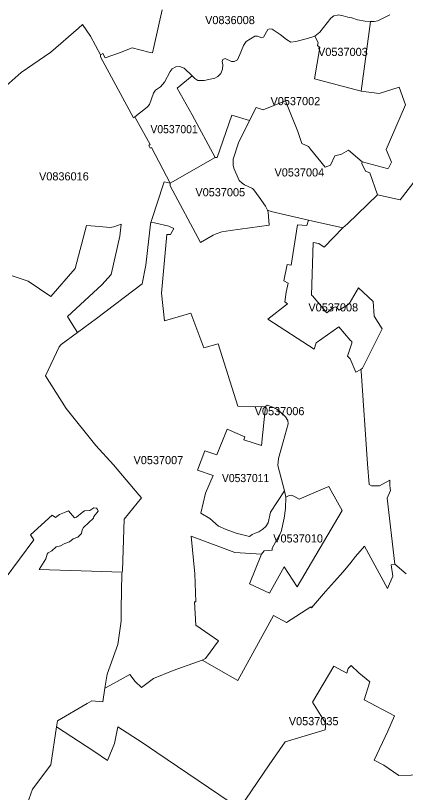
# Model space of a CAD drawing. Extents: x 369010 to 735936, y 6377141 to 6616555.
# Drawn here: x 582550 to 587334, y 6509510 to 6519054 of the extents above; entities that cross this region are included whole.
import ezdxf
from ezdxf.enums import TextEntityAlignment as Align

# ---------------------------------------------------------------- set-up
doc = ezdxf.new("R2010")
doc.units = 0
doc.header["$LTSCALE"] = 40
doc.layers.add('3', color=7, linetype='Continuous', lineweight=13)
doc.layers.add('4', color=7, linetype='Continuous')

msp = doc.modelspace()

# ---------------------------------------------------------------- linework, layer by layer
at = {"layer": '3'}
for points in [[(584349.61, 6519123.39), (584252.62, 6518684.14), (584232.43, 6518594.11), (584201.32, 6518601.39), (584073.05, 6518633.83), (583980.37, 6518655.51), (583826.12, 6518596.43), (583650.19, 6518535.36), (583619.74, 6518588.32), (583594.25, 6518570.28), (583593.92, 6518546.11), (583997.58, 6517797.54), (584016.45, 6517803.33), (584012.81, 6517810.94), (584165.9, 6517928.95), (584193.87, 6517960.39), (584241.2, 6518101.4), (584268.84, 6518135.83), (584330.41, 6518176.05), (584376.25, 6518235.63), (584448.58, 6518366.21), (584472.25, 6518400.47), (584515.28, 6518425.79), (584561.29, 6518427.12), (584617.72, 6518407.75), (584717.03, 6518312.59), (584750.29, 6518280.81), (584787.04, 6518257.31), (584863.5, 6518257.81), (584996.56, 6518283.96), (585030.82, 6518303.98), (585068.72, 6518341.88), (585090.9, 6518395.84), (585092.89, 6518447.64), (585085.27, 6518489.84), (585093.88, 6518515.5), (585122.18, 6518524.27), (585197.65, 6518488.35), (585233.4, 6518488.68), (585273.45, 6518509.7), (585312.51, 6518604.7), (585347.43, 6518686.96), (585377.55, 6518733.96), (585484.8, 6518800.82), (585517.74, 6518802.31), (585572.02, 6518779.97), (585592.54, 6518788.74), (585643.85, 6518881.76), (585667.52, 6518888.87), (585698.63, 6518884.9), (585797.27, 6518820.68), (585872.41, 6518761.1), (585929.51, 6518727.84), (585986.94, 6518735.95), (586131.76, 6518773.52), (586223.94, 6518798.51), (586284.52, 6518850.97), (586417.58, 6519020.45), (586454.82, 6519048.42), (586501.16, 6519060.33)], [(586508.77, 6519062.32), (586570.01, 6519051.23), (586627.61, 6519032.53), (586676.1, 6519026.41), (586746.27, 6519000.26), (586838.79, 6518983.04), (586905.49, 6518981.39), (586949.01, 6518980.4), (586993.53, 6518990.49), (587069.34, 6519023.92), (587143.15, 6519062.32)], [(587143.15, 6519062.32), (587069.34, 6519023.92), (586993.53, 6518990.49), (586949.01, 6518980.4), (586905.49, 6518981.39), (586791.12, 6518125.4), (587012.73, 6518097.76), (587254.87, 6518173.23), (587333.15, 6517956.75), (587096.97, 6517406.95), (587160.69, 6517251.38), (587126.6, 6517180.37), (587110.22, 6517173.75), (586802.71, 6517258.33), (586799.9, 6517234.33), (586843.92, 6517140.49), (586898.54, 6517123.28), (586992.38, 6516849.53), (587270.42, 6516789.12), (587563.03, 6517172.6)], [(582507.71, 6515858.16), (582706.82, 6515790.14), (582983.54, 6515601.8), (583281.61, 6515946.05), (583421.3, 6516474.17), (583581.34, 6516460.6), (583705.8, 6516448.52), (583756.44, 6516458.78), (583844.99, 6516489.4), (583827.94, 6516344.58), (583722.35, 6515872.73), (583608.32, 6515746.61), (583189.26, 6515354.7), (583252.32, 6515250.76), (583312.23, 6515160.23), (583543.11, 6515331.2), (584102.68, 6515757.04), (584149.85, 6515986.43), (584204.3, 6516490.39), (584211.91, 6516513.39), (584215.88, 6516525.48), (584224.16, 6516549.14), (584363.35, 6516985.91), (584374.6, 6517009.57), (584445.44, 6516996.67), (584218.03, 6517432.93), (584202.64, 6517424.99), (584184.77, 6517456.77), (584201.15, 6517468.02), (584016.45, 6517803.33), (583997.58, 6517797.54), (583593.92, 6518546.11), (583594.25, 6518570.28), (583468.47, 6518800.99), (583373.63, 6518942), (583322.16, 6518898.97), (582981.88, 6518604.7), (582621.08, 6518355.45), (582360.08, 6518123.75)], [(587563.03, 6517172.6), (587270.42, 6516789.12), (586992.38, 6516849.53)], [(585082.63, 6516395.22), (585010.13, 6516371.56), (584976.04, 6516355.17), (584817.65, 6516267.79), (584445.27, 6516963.07), (584445.44, 6516996.67), (584374.6, 6517009.57), (584363.35, 6516985.91), (584224.16, 6516549.14), (584215.88, 6516525.48), (584211.91, 6516513.39)], [(586992.38, 6516849.53), (586624.13, 6516493.04), (586567.2, 6516444.87), (586338.47, 6516210.19), (586271.77, 6516251.57), (586199.94, 6516264.97), (586180.74, 6515619.01), (586194.81, 6515608.58), (586369.92, 6515402.37), (586448.36, 6515469.06), (586477.99, 6515473.53), (586521.02, 6515434.31), (586644.65, 6515511.27), (586756.7, 6515707.89), (586936.6, 6515542.22), (586949.01, 6515361.32), (587047.65, 6515206.24), (586805.69, 6514720.16), (586784.67, 6514705.1), (586791.62, 6514686.06), (586868.91, 6513546.73), (586887.61, 6513292.02), (586918.23, 6513276.8), (587016.87, 6513277.62), (587142.16, 6513345.65), (587140.34, 6513288.22), (587146.96, 6513240.39), (587150.93, 6513217.88), (587108.56, 6513123.04), (587202.57, 6512316.21), (587343.24, 6512196.22)], [(584211.91, 6516513.39), (584256.6, 6516507.6), (584430.87, 6516466.22), (584490.95, 6516438.09), (584452.06, 6516362.62), (584406.05, 6516366.09), (584339.02, 6515641.52), (584377.91, 6515301.74), (584699.48, 6515395.91), (584860.68, 6514972.22), (585035.13, 6515022.86), (585276.1, 6514256.58), (585615.22, 6514251.95), (585638.88, 6514267.17), (585707.24, 6514241.35), (585755.4, 6514220), (585789.66, 6514194.19), (585861.49, 6514123.52), (585892.11, 6514080.98), (585893.26, 6514036.3), (585834.18, 6513816.34), (585776.42, 6513610.29), (585766.98, 6513525.38), (585850.4, 6513215.23), (585865.96, 6513136.12), (585906.5, 6513159.46), (585930.01, 6513161.11), (585963.93, 6513149.03), (586029.47, 6513114.11), (586267.3, 6513214.57), (586392.09, 6513266.54), (586422.71, 6513215.73), (586556.6, 6512973.59), (586005.14, 6512035.52), (585846.26, 6512280.3), (585666.52, 6511957.9), (585418.76, 6512071.27), (585569.04, 6512437.69), (585239.36, 6512458.21), (584702.79, 6512656.65), (584748.14, 6512195.23), (584760.39, 6511849.99), (584744.17, 6511849.99), (584760.39, 6511566.64), (585041.08, 6511371.85), (584880.38, 6511154.37), (584838.18, 6511136.67), (585276.93, 6510883.44), (585716.17, 6511683.16), (585872.58, 6511598.09), (586171.31, 6511789.25), (586180.25, 6511777.17), (586353.37, 6511977.26), (586465.08, 6512102.05), (586563.89, 6512217.08), (586649.78, 6512319.03), (586720.95, 6512406.58), (586831.84, 6512535.84), (587114.68, 6512014.99), (587177.24, 6512164.94), (587157.71, 6512304.46), (587202.57, 6512316.21), (587108.56, 6513123.04), (587150.93, 6513217.88), (587146.96, 6513240.39), (587140.34, 6513288.22), (587142.16, 6513345.65), (587016.87, 6513277.62), (586918.23, 6513276.8), (586887.61, 6513292.02), (586868.91, 6513546.73), (586791.62, 6514686.06), (586784.67, 6514705.1), (586724.43, 6514671.5), (586654.25, 6514837.5), (586623.96, 6514870.77), (586660.21, 6514979.67), (586674.61, 6515030.48), (586674.61, 6515048.68), (586657.23, 6515067.55), (586516.72, 6515231.23), (586237.84, 6515031.47), (586214.18, 6514955.17), (585643.52, 6515322.1), (585887.8, 6515514.25), (585853.05, 6515537.25), (585868.44, 6515654.92), (585892.93, 6515765.81), (585841.13, 6515793.12), (585881.84, 6515995.2), (585932.99, 6515987.92), (586010.61, 6516484.43), (586122.98, 6516476.65), (586144.17, 6516541.69), (585688.04, 6516644.64), (585642.53, 6516663.84), (585651.3, 6516640.17), (585659.9, 6516477.98), (585187.72, 6516414.42), (585082.63, 6516395.22)], [(583384.72, 6512765.72), (583368.83, 6512736.92), (583357.74, 6512689.42), (583313.22, 6512647.88), (583256.45, 6512624.55), (583211.77, 6512590.12), (583153.35, 6512566.95), (583100.22, 6512539.97), (583050.07, 6512526.07), (582994.3, 6512479.56), (582951.43, 6512455.4), (582938.52, 6512436.7), (582921.64, 6512380.92), (582841.7, 6512250.67), (583483.36, 6512226.51), (583857.73, 6512214.1), (583862.53, 6512232.14), (583867.99, 6512360.9), (583884.87, 6512866.51), (584093.9, 6513129.17), (584063.12, 6513166.9), (583752.64, 6513534.82), (583535.99, 6513773.97), (583171.72, 6514226.79), (582916.18, 6514625.82), (583086.98, 6514984.8), (583111.14, 6515011.11), (583312.23, 6515160.23), (583252.32, 6515250.76), (583189.26, 6515354.7), (583608.32, 6515746.61), (583722.35, 6515872.73), (583827.94, 6516344.58), (583844.99, 6516489.4), (583756.44, 6516458.78), (583705.8, 6516448.52), (583581.34, 6516460.6), (583421.3, 6516474.17), (583281.61, 6515946.05), (582983.54, 6515601.8), (582706.82, 6515790.14), (582507.71, 6515858.16)], [(582655.34, 6509264.48), (582760.11, 6509551.47), (582981.39, 6509849.54), (583052.39, 6510313.94), (583063.97, 6510390.08), (583430.4, 6510603.74), (583484.68, 6510634.86), (583621.06, 6510623.77), (583647.37, 6510790.76), (583674.68, 6510963.71), (583806.26, 6511326), (583839.69, 6511558.37), (583846.15, 6511619.27), (583847.14, 6511768.56), (583853.43, 6512198.21), (583857.73, 6512214.1), (583483.36, 6512226.51), (582841.7, 6512250.67), (582921.64, 6512380.92), (582938.52, 6512436.7), (582951.43, 6512455.4), (582994.3, 6512479.56), (583050.07, 6512526.07), (583100.22, 6512539.97), (583153.35, 6512566.95), (583211.77, 6512590.12), (583256.45, 6512624.55), (583313.22, 6512647.88), (583357.74, 6512689.42), (583368.83, 6512736.92), (583384.72, 6512765.72), (583506.53, 6512880.08), (583509.34, 6512898.79), (583562.31, 6512964.82), (583557.67, 6512986.17), (583541.78, 6513001.07), (583509.34, 6513005.7), (583461.02, 6512972.27), (583394.98, 6512970.28), (583366.35, 6512949.93), (583296.67, 6512891.17), (583273.34, 6512883.73), (583199.85, 6512967.47), (583149.7, 6512950.75), (583090.12, 6512924.77), (583041.8, 6512887.53), (583000.92, 6512914.51), (582733.63, 6512673.2), (582773.51, 6512612.63), (582422.15, 6512136.47)], [(582422.15, 6512136.47), (582773.51, 6512612.63), (582733.63, 6512673.2), (583000.92, 6512914.51), (583041.8, 6512887.53), (583090.12, 6512924.77), (583149.7, 6512950.75), (583199.85, 6512967.47), (583273.34, 6512883.73), (583296.67, 6512891.17), (583366.35, 6512949.93), (583394.98, 6512970.28), (583461.02, 6512972.27), (583509.34, 6513005.7), (583541.78, 6513001.07), (583557.67, 6512986.17), (583562.31, 6512964.82), (583509.34, 6512898.79), (583506.53, 6512880.08), (583384.72, 6512765.72)], [(587343.24, 6512196.22), (587202.57, 6512316.21), (587157.71, 6512304.46), (587177.24, 6512164.94), (587114.68, 6512014.99), (586831.84, 6512535.84), (586720.95, 6512406.58), (586649.78, 6512319.03), (586563.89, 6512217.08), (586465.08, 6512102.05), (586353.37, 6511977.26), (586180.25, 6511777.17), (586171.31, 6511789.25), (585872.58, 6511598.09), (585716.17, 6511683.16), (585276.93, 6510883.44), (584838.18, 6511136.67), (584482.67, 6511007.24), (584243.02, 6510911.75), (584097.21, 6510797.38), (584016.12, 6510873.68), (583950.74, 6510960.9), (583716.39, 6510826.01), (583647.37, 6510790.76), (583621.06, 6510623.77), (583484.68, 6510634.86), (583430.4, 6510603.74), (583063.97, 6510390.08), (583052.39, 6510313.94), (583509.34, 6510017.2), (583679.32, 6509904.16), (583765.38, 6510111.53), (583804.77, 6510316.76), (584104.99, 6510121.96), (584282.25, 6510000.65), (585299.1, 6509311.65), (585661.23, 6509848.38), (585857.18, 6510131.39), (586347.74, 6510279.19), (586356.18, 6510356.98), (586194.48, 6510619.3), (586453.16, 6511060.37), (586612.71, 6510975.46), (586632.41, 6511032.4), (586668.65, 6511068.64), (586763.65, 6510979.44), (586897.38, 6510868.88), (586828.53, 6510646.77), (587201.24, 6510452.47), (587115.68, 6510260.98), (586951.17, 6509905.48), (587067.35, 6509843.25), (587254.04, 6509716.31), (587556.91, 6509724.59)], [(587556.91, 6509724.59), (587254.04, 6509716.31), (587067.35, 6509843.25), (586951.17, 6509905.48), (587115.68, 6510260.98), (587201.24, 6510452.47), (586828.53, 6510646.77), (586897.38, 6510868.88), (586763.65, 6510979.44), (586668.65, 6511068.64), (586632.41, 6511032.4), (586612.71, 6510975.46), (586453.16, 6511060.37), (586194.48, 6510619.3), (586356.18, 6510356.98), (586347.74, 6510279.19), (585857.18, 6510131.39), (585661.23, 6509848.38), (585299.1, 6509311.65), (584282.25, 6510000.65), (584104.99, 6510121.96), (583804.77, 6510316.76), (583765.38, 6510111.53), (583679.32, 6509904.16), (583509.34, 6510017.2), (583052.39, 6510313.94), (582981.39, 6509849.54), (582760.11, 6509551.47), (582655.34, 6509264.48)]]:
    msp.add_lwpolyline(points, dxfattribs=at)
for points in [[(586501.16, 6519060.33), (586454.82, 6519048.42), (586417.58, 6519020.45), (586284.52, 6518850.97), (586223.94, 6518798.51), (586263.99, 6518724.69), (586255.22, 6518685.47), (586283.36, 6518660.31), (586217.32, 6518277.83), (586791.12, 6518125.4), (586905.49, 6518981.39), (586838.79, 6518983.04), (586746.27, 6519000.26), (586676.1, 6519026.41), (586627.61, 6519032.53), (586570.01, 6519051.23), (586508.77, 6519062.32)], [(584717.03, 6518312.59), (584533.48, 6518163.3), (584715.54, 6517836.1), (584999.05, 6517311.12), (585022.71, 6517308.81), (585204.93, 6517828.49), (585419.59, 6517763.45), (585501.85, 6517926.14), (585586.25, 6517893.53), (585863.14, 6518004.58), (585917.92, 6517861.09), (586014.25, 6517627.73), (586061.58, 6517481.92), (586145.99, 6517443.36), (586167.84, 6517413.9), (586346.91, 6517191.79), (586415.1, 6517216.29), (586465.41, 6517328.83), (586548.33, 6517348.86), (586636.05, 6517401.16), (586802.71, 6517258.33), (587110.22, 6517173.75), (587126.6, 6517180.37), (587160.69, 6517251.38), (587096.97, 6517406.95), (587333.15, 6517956.75), (587254.87, 6518173.23), (587012.73, 6518097.76), (586791.12, 6518125.4), (586217.32, 6518277.83), (586283.36, 6518660.31), (586255.22, 6518685.47), (586263.99, 6518724.69), (586223.94, 6518798.51), (586131.76, 6518773.52), (585986.94, 6518735.95), (585929.51, 6518727.84), (585872.41, 6518761.1), (585797.27, 6518820.68), (585698.63, 6518884.9), (585667.52, 6518888.87), (585643.85, 6518881.76), (585592.54, 6518788.74), (585572.02, 6518779.97), (585517.74, 6518802.31), (585484.8, 6518800.82), (585377.55, 6518733.96), (585347.43, 6518686.96), (585312.51, 6518604.7), (585273.45, 6518509.7), (585233.4, 6518488.68), (585197.65, 6518488.35), (585122.18, 6518524.27), (585093.88, 6518515.5), (585085.27, 6518489.84), (585092.89, 6518447.64), (585090.9, 6518395.84), (585068.72, 6518341.88), (585030.82, 6518303.98), (584996.56, 6518283.96), (584863.5, 6518257.81), (584787.04, 6518257.31), (584750.29, 6518280.81)], [(584016.45, 6517803.33), (584201.15, 6517468.02), (584184.77, 6517456.77), (584202.64, 6517424.99), (584218.03, 6517432.93), (584445.44, 6516996.67), (584999.05, 6517311.12), (584715.54, 6517836.1), (584533.48, 6518163.3), (584717.03, 6518312.59), (584617.72, 6518407.75), (584561.29, 6518427.12), (584515.28, 6518425.79), (584472.25, 6518400.47), (584448.58, 6518366.21), (584376.25, 6518235.63), (584330.41, 6518176.05), (584268.84, 6518135.83), (584241.2, 6518101.4), (584193.87, 6517960.39), (584165.9, 6517928.95), (584012.81, 6517810.94)], [(585419.59, 6517763.45), (585286.53, 6517488.87), (585220.66, 6517291.43), (585218.5, 6517217.45), (585227.28, 6517178.22), (585293.97, 6517027.95), (585328.73, 6516993.02), (585358.36, 6516975.98), (585455.34, 6516928.64), (585474.54, 6516913.42), (585537.43, 6516823.88), (585618.03, 6516712.83), (585642.53, 6516663.84), (585688.04, 6516644.64), (586144.17, 6516541.69), (586567.2, 6516444.87), (586624.13, 6516493.04), (586992.38, 6516849.53), (586898.54, 6517123.28), (586843.92, 6517140.49), (586799.9, 6517234.33), (586802.71, 6517258.33), (586636.05, 6517401.16), (586548.33, 6517348.86), (586465.41, 6517328.83), (586415.1, 6517216.29), (586346.91, 6517191.79), (586167.84, 6517413.9), (586145.99, 6517443.36), (586061.58, 6517481.92), (586014.25, 6517627.73), (585917.92, 6517861.09), (585863.14, 6518004.58), (585586.25, 6517893.53), (585501.85, 6517926.14)], [(584999.05, 6517311.12), (584445.44, 6516996.67), (584445.27, 6516963.07), (584817.65, 6516267.79), (584976.04, 6516355.17), (585010.13, 6516371.56), (585082.63, 6516395.22), (585187.72, 6516414.42), (585659.9, 6516477.98), (585651.3, 6516640.17), (585642.53, 6516663.84), (585618.03, 6516712.83), (585537.43, 6516823.88), (585474.54, 6516913.42), (585455.34, 6516928.64), (585358.36, 6516975.98), (585328.73, 6516993.02), (585293.97, 6517027.95), (585227.28, 6517178.22), (585218.5, 6517217.45), (585220.66, 6517291.43), (585286.53, 6517488.87), (585419.59, 6517763.45), (585204.93, 6517828.49), (585022.71, 6517308.81)], [(586144.17, 6516541.69), (586122.98, 6516476.65), (586010.61, 6516484.43), (585932.99, 6515987.92), (585881.84, 6515995.2), (585841.13, 6515793.12), (585892.93, 6515765.81), (585868.44, 6515654.92), (585853.05, 6515537.25), (585887.8, 6515514.25), (585643.52, 6515322.1), (586214.18, 6514955.17), (586237.84, 6515031.47), (586516.72, 6515231.23), (586657.23, 6515067.55), (586674.61, 6515048.68), (586674.61, 6515030.48), (586660.21, 6514979.67), (586623.96, 6514870.77), (586654.25, 6514837.5), (586724.43, 6514671.5), (586784.67, 6514705.1), (586805.69, 6514720.16), (587047.65, 6515206.24), (586949.01, 6515361.32), (586936.6, 6515542.22), (586756.7, 6515707.89), (586644.65, 6515511.27), (586521.02, 6515434.31), (586477.99, 6515473.53), (586448.36, 6515469.06), (586369.92, 6515402.37), (586194.81, 6515608.58), (586180.74, 6515619.01), (586199.94, 6516264.97), (586271.77, 6516251.57), (586338.47, 6516210.19), (586567.2, 6516444.87)], [(584211.91, 6516513.39), (584204.3, 6516490.39), (584149.85, 6515986.43), (584102.68, 6515757.04), (583543.11, 6515331.2), (583312.23, 6515160.23), (583111.14, 6515011.11), (583086.98, 6514984.8), (582916.18, 6514625.82), (583171.72, 6514226.79), (583535.99, 6513773.97), (583752.64, 6513534.82), (584063.12, 6513166.9), (584093.9, 6513129.17), (583884.87, 6512866.51), (583867.99, 6512360.9), (583862.53, 6512232.14), (583857.73, 6512214.1), (583853.43, 6512198.21), (583847.14, 6511768.56), (583846.15, 6511619.27), (583839.69, 6511558.37), (583806.26, 6511326), (583674.68, 6510963.71), (583647.37, 6510790.76), (583716.39, 6510826.01), (583950.74, 6510960.9), (584016.12, 6510873.68), (584097.21, 6510797.38), (584243.02, 6510911.75), (584482.67, 6511007.24), (584838.18, 6511136.67), (584880.38, 6511154.37), (585041.08, 6511371.85), (584760.39, 6511566.64), (584744.17, 6511849.99), (584760.39, 6511849.99), (584748.14, 6512195.23), (584702.79, 6512656.65), (585239.36, 6512458.21), (585569.04, 6512437.69), (585599, 6512477.25), (585699.79, 6512488.17), (585699.79, 6512510.02), (585810.18, 6512710.94), (585846.92, 6512878.59), (585861.82, 6512998.42), (585865.96, 6513136.12), (585850.4, 6513215.23), (585676.62, 6512952.08), (585650.8, 6512822.65), (585622.17, 6512774.99), (585585.43, 6512743.71), (585536.27, 6512710.94), (585490.1, 6512693.23), (585451.87, 6512677.01), (585419.26, 6512653.84), (585258.56, 6512694.72), (585134.59, 6512738.25), (585041.91, 6512779.13), (584935.66, 6512874.46), (584823.94, 6512942.64), (584880.21, 6513185.11), (584974.39, 6513401.92), (584783.56, 6513468.95), (584870.78, 6513705.78), (585020.4, 6513656.3), (585145.19, 6513970.92), (585362.82, 6513877.91), (585352.23, 6513843.65), (585567.88, 6513772.98), (585615.22, 6514251.95), (585276.1, 6514256.58), (585035.13, 6515022.86), (584860.68, 6514972.22), (584699.48, 6515395.91), (584377.91, 6515301.74), (584339.02, 6515641.52), (584406.05, 6516366.09), (584452.06, 6516362.62), (584490.95, 6516438.09), (584430.87, 6516466.22), (584256.6, 6516507.6)], [(585615.22, 6514251.95), (585567.88, 6513772.98), (585352.23, 6513843.65), (585362.82, 6513877.91), (585145.19, 6513970.92), (585020.4, 6513656.3), (584870.78, 6513705.78), (584783.56, 6513468.95), (584974.39, 6513401.92), (584880.21, 6513185.11), (584823.94, 6512942.64), (584935.66, 6512874.46), (585041.91, 6512779.13), (585134.59, 6512738.25), (585258.56, 6512694.72), (585419.26, 6512653.84), (585451.87, 6512677.01), (585490.1, 6512693.23), (585536.27, 6512710.94), (585585.43, 6512743.71), (585622.17, 6512774.99), (585650.8, 6512822.65), (585676.62, 6512952.08), (585850.4, 6513215.23), (585766.98, 6513525.38), (585776.42, 6513610.29), (585834.18, 6513816.34), (585893.26, 6514036.3), (585892.11, 6514080.98), (585861.49, 6514123.52), (585789.66, 6514194.19), (585755.4, 6514220), (585707.24, 6514241.35), (585638.88, 6514267.17)], [(585865.96, 6513136.12), (585861.82, 6512998.42), (585846.92, 6512878.59), (585810.18, 6512710.94), (585699.79, 6512510.02), (585699.79, 6512488.17), (585599, 6512477.25), (585569.04, 6512437.69), (585418.76, 6512071.27), (585666.52, 6511957.9), (585846.26, 6512280.3), (586005.14, 6512035.52), (586556.6, 6512973.59), (586422.71, 6513215.73), (586392.09, 6513266.54), (586267.3, 6513214.57), (586029.47, 6513114.11), (585963.93, 6513149.03), (585930.01, 6513161.11), (585906.5, 6513159.46)]]:
    msp.add_lwpolyline(points, close=True, dxfattribs=at)

# ---------------------------------------------------------------- texts
at = {"layer": '4'}
for s, p in [('V0836008', (585180.81, 6518948.43)), ('V0537003', (586566.52, 6518557.18)), ('V0537002', (585983.23, 6517952.83)), ('V0836016', (583143.38, 6517028.47)), ('V0537004', (586031.83, 6517076.98)), ('V0537005', (585061.76, 6516833.31)), ('V0537008', (586448.36, 6515419.06)), ('V0537006', (585789.66, 6514144.18)), ('V0537007', (584302.53, 6513542.7)), ('V0537010', (586016.49, 6512580.56)), ('V0537035', (586207.53, 6510335.49))]:
    msp.add_text(s, height=100, dxfattribs=at).set_placement(p, align=Align.CENTER)
at = {"layer": '4', "width": 0.95}
for s, p in [('V0537001', (584495.17, 6517607.68)), ('V0537011', (585372.03, 6513322.29))]:
    msp.add_text(s, height=100, dxfattribs=at).set_placement(p, align=Align.CENTER)

doc.saveas('drawing.dxf')
